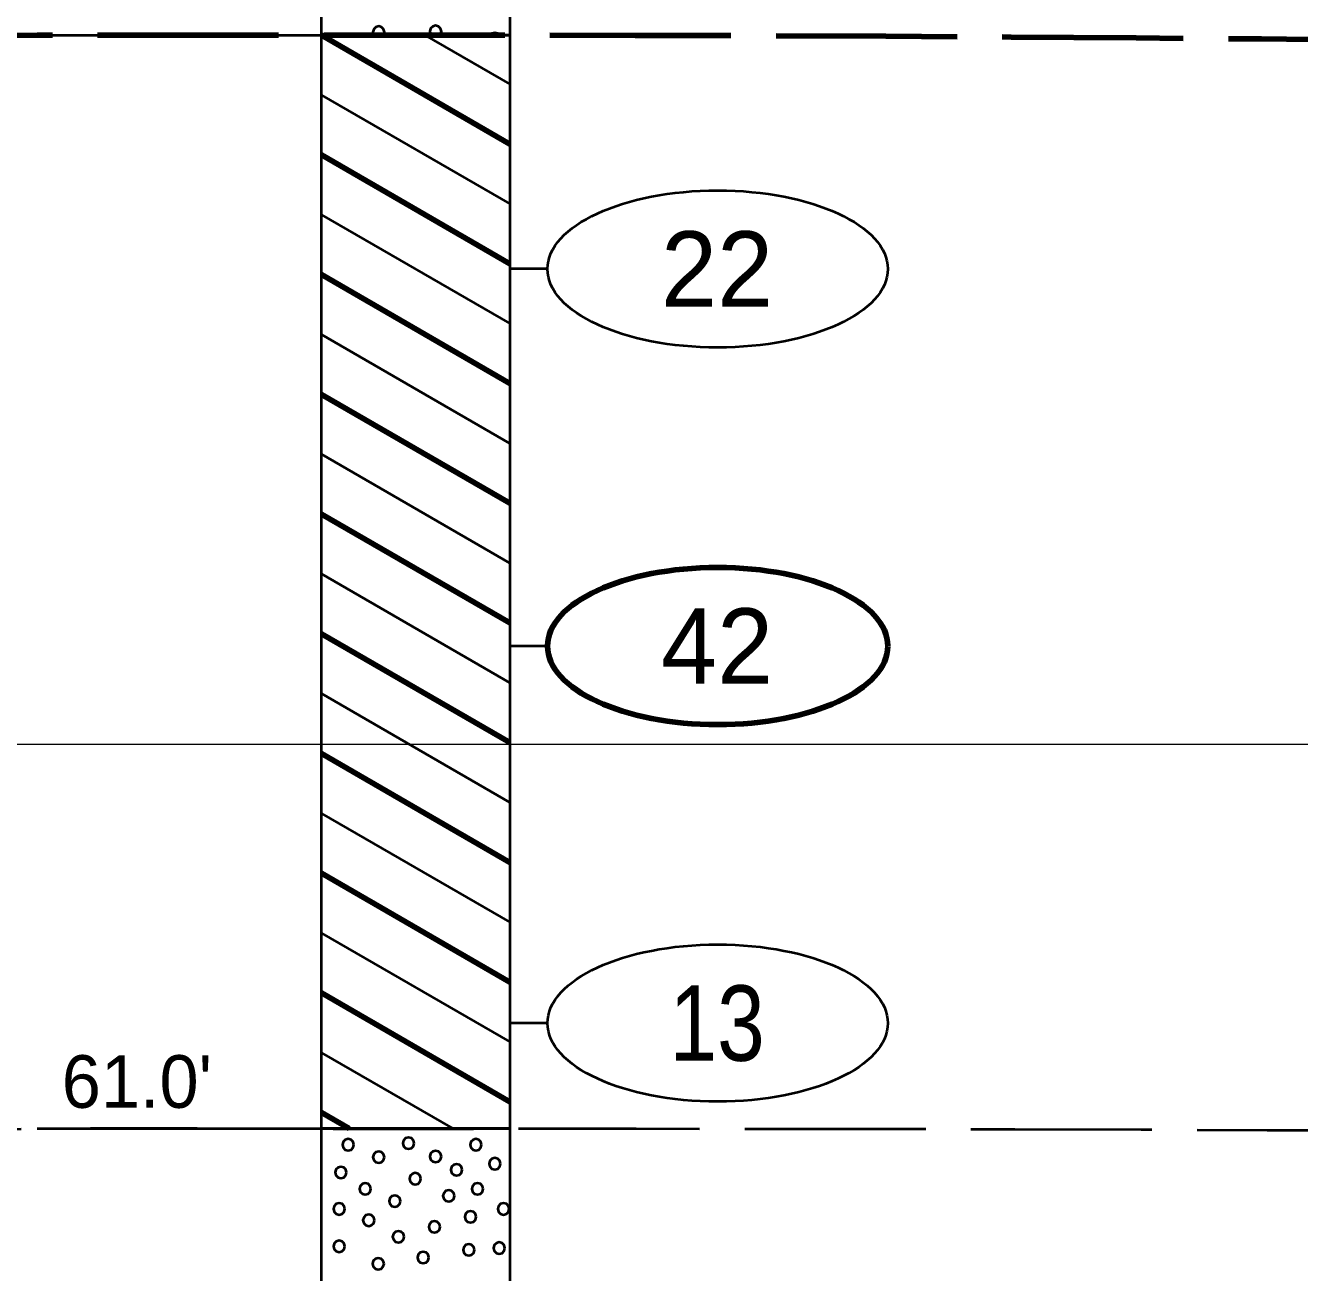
# Model space of a CAD drawing. Extents: x -582 to 653, y -817 to -3.
# Drawn here: x -45.24 to -28.34, y -756.56 to -740.02 of the extents above; entities that cross this region are included whole.
import ezdxf
from ezdxf.enums import TextEntityAlignment as Align

# ---------------------------------------------------------------- set-up
doc = ezdxf.new("R2010")
doc.units = 0
doc.header["$LTSCALE"] = 0.4
doc.linetypes.add('LONG_DASHED', pattern=[7.5, 6, -1.5])
for name, color, linetype, lineweight in [('26', 7, 'LONG_DASHED', 40), ('27', 7, 'Continuous', 40), ('7', 7, 'Continuous', 13)]:
    doc.layers.add(name, color=color, linetype=linetype, lineweight=lineweight)

msp = doc.modelspace()

# ---------------------------------------------------------------- linework, layer by layer
at = {"layer": '26', "lineweight": 100}
msp.add_spline([(-89.2839, -740.3119), (-71.5863, -740.4226), (-67.8189, -740.4226), (-65.3189, -740.4226), (-45.0863, -740.1525), (-41.3189, -740.1525), (-38.8189, -740.1525), (-12.2249, -740.4123)], degree=3, dxfattribs=at)
at = {"layer": '26'}
msp.add_spline([(-89.6852, -755.3736), (-71.5863, -755.4226), (-67.8189, -755.4226), (-65.3189, -755.4226), (-45.0863, -754.6526), (-41.3189, -754.6526), (-38.8189, -754.6526), (-12.0243, -754.7711)], degree=3, dxfattribs=at)
at = {"layer": '27'}
for p, q in [((-45.0863, -740.1525), (-41.3189, -740.1525)), ((-39.9441, -740.1526), (-38.8189, -740.8022)), ((-39.9441, -740.1526), (-38.8189, -740.8022)), ((-41.3189, -740.9463), (-38.8189, -742.3897)), ((-41.3189, -740.9463), (-38.8189, -742.3897)), ((-41.3189, -742.5338), (-38.8189, -743.9772)), ((-41.3189, -742.5338), (-38.8189, -743.9772)), ((-38.3189, -743.2526), (-38.8189, -743.2526)), ((-41.3189, -744.1213), (-38.8189, -745.5647)), ((-41.3189, -744.1213), (-38.8189, -745.5647)), ((-41.3189, -745.7088), (-38.8189, -747.1522)), ((-41.3189, -745.7088), (-38.8189, -747.1522)), ((-41.3189, -747.2963), (-38.8189, -748.7397)), ((-41.3189, -747.2963), (-38.8189, -748.7397)), ((-38.3189, -748.2526), (-38.8189, -748.2526)), ((-41.3189, -748.8838), (-38.8189, -750.3272)), ((-41.3189, -748.8838), (-38.8189, -750.3272)), ((-41.3189, -750.4713), (-38.8189, -751.9147)), ((-41.3189, -750.4713), (-38.8189, -751.9147)), ((-41.3189, -752.0588), (-38.8189, -753.5022)), ((-41.3189, -752.0588), (-38.8189, -753.5022)), ((-38.3189, -753.2526), (-38.8189, -753.2526)), ((-41.3189, -753.6463), (-39.5761, -754.6526)), ((-41.3189, -753.6463), (-39.5761, -754.6526)), ((-45.0863, -754.6526), (-41.3189, -754.6526))]:
    msp.add_line(p, q, dxfattribs=at)
at = {"layer": '27', "lineweight": 158}
for p, q in [((-41.3189, -740.1526), (-38.8189, -741.596)), ((-41.3189, -741.7401), (-38.8189, -743.1835)), ((-41.3189, -743.3276), (-38.8189, -744.771)), ((-41.3189, -744.9151), (-38.8189, -746.3585)), ((-41.3189, -746.5026), (-38.8189, -747.946)), ((-41.3189, -748.0901), (-38.8189, -749.5335)), ((-41.3189, -749.6776), (-38.8189, -751.121)), ((-41.3189, -751.2651), (-38.8189, -752.7085)), ((-41.3189, -752.8526), (-38.8189, -754.296)), ((-41.3189, -754.4401), (-40.9508, -754.6526))]:
    msp.add_line(p, q, dxfattribs=at)
at = {"layer": '27'}
for points in [[(-41.3189, -734.6526), (-38.8189, -734.6526), (-38.8189, -740.1525), (-41.3189, -740.1525)], [(-40.4923, -740.1486), (-40.482, -740.1105), (-40.4923, -740.0724), (-40.5201, -740.0445), (-40.5582, -740.0343), (-40.5963, -740.0445), (-40.6242, -740.0724), (-40.6344, -740.1105), (-40.6242, -740.1486), (-40.6202, -740.1526), (-40.4963, -740.1526)], [(-39.7372, -740.1396), (-39.727, -740.1015), (-39.7372, -740.0634), (-39.7651, -740.0355), (-39.8032, -740.0253), (-39.8413, -740.0355), (-39.8692, -740.0634), (-39.8794, -740.1015), (-39.8692, -740.1396), (-39.8562, -740.1526), (-39.7502, -740.1526)], [(-41.3189, -740.1525), (-38.8189, -740.1525), (-38.8189, -754.6526), (-41.3189, -754.6526)], [(-38.9796, -740.1314), (-39.0177, -740.1212), (-39.0558, -740.1314), (-39.077, -740.1526), (-38.9584, -740.1526)], [(-41.3189, -754.6526), (-38.8189, -754.6526), (-38.8189, -762.7525), (-41.3189, -762.7525)], [(-40.887, -754.8652), (-40.8972, -754.8271), (-40.9251, -754.7992), (-40.9632, -754.789), (-41.0013, -754.7992), (-41.0292, -754.8271), (-41.0394, -754.8652), (-41.0292, -754.9033), (-41.0013, -754.9312), (-40.9632, -754.9414), (-40.9251, -754.9312), (-40.8972, -754.9033)], [(-40.086, -754.8456), (-40.0962, -754.8075), (-40.1241, -754.7796), (-40.1622, -754.7694), (-40.2003, -754.7796), (-40.2282, -754.8075), (-40.2384, -754.8456), (-40.2282, -754.8837), (-40.2003, -754.9116), (-40.1622, -754.9218), (-40.1241, -754.9116), (-40.0962, -754.8837)], [(-39.1924, -754.8653), (-39.2026, -754.8272), (-39.2305, -754.7993), (-39.2686, -754.7891), (-39.3067, -754.7993), (-39.3346, -754.8272), (-39.3448, -754.8653), (-39.3346, -754.9034), (-39.3067, -754.9313), (-39.2686, -754.9415), (-39.2305, -754.9313), (-39.2026, -754.9034)], [(-40.482, -755.0305), (-40.4923, -754.9924), (-40.5201, -754.9645), (-40.5582, -754.9543), (-40.5963, -754.9645), (-40.6242, -754.9924), (-40.6344, -755.0305), (-40.6242, -755.0686), (-40.5963, -755.0965), (-40.5582, -755.1067), (-40.5201, -755.0965), (-40.4923, -755.0686)], [(-39.727, -755.0215), (-39.7372, -754.9834), (-39.7651, -754.9555), (-39.8032, -754.9453), (-39.8413, -754.9555), (-39.8692, -754.9834), (-39.8794, -755.0215), (-39.8692, -755.0596), (-39.8413, -755.0875), (-39.8032, -755.0977), (-39.7651, -755.0875), (-39.7372, -755.0596)], [(-38.9415, -755.1174), (-38.9517, -755.0793), (-38.9796, -755.0514), (-39.0177, -755.0412), (-39.0558, -755.0514), (-39.0837, -755.0793), (-39.0939, -755.1174), (-39.0837, -755.1555), (-39.0558, -755.1834), (-39.0177, -755.1936), (-38.9796, -755.1834), (-38.9517, -755.1555)], [(-40.9832, -755.2331), (-40.9934, -755.195), (-41.0213, -755.1671), (-41.0594, -755.1569), (-41.0975, -755.1671), (-41.1254, -755.195), (-41.1356, -755.2331), (-41.1254, -755.2712), (-41.0975, -755.299), (-41.0594, -755.3093), (-41.0213, -755.299), (-40.9934, -755.2712)], [(-39.9971, -755.3163), (-40.0073, -755.2782), (-40.0352, -755.2503), (-40.0733, -755.2401), (-40.1114, -755.2503), (-40.1393, -755.2782), (-40.1495, -755.3163), (-40.1393, -755.3544), (-40.1114, -755.3822), (-40.0733, -755.3925), (-40.0352, -755.3822), (-40.0073, -755.3544)], [(-39.4487, -755.1987), (-39.459, -755.1606), (-39.4868, -755.1327), (-39.5249, -755.1225), (-39.563, -755.1327), (-39.5909, -755.1606), (-39.6011, -755.1987), (-39.5909, -755.2368), (-39.563, -755.2647), (-39.5249, -755.2749), (-39.4868, -755.2647), (-39.459, -755.2368)], [(-40.6603, -755.4517), (-40.6705, -755.4136), (-40.6984, -755.3857), (-40.7365, -755.3755), (-40.7746, -755.3857), (-40.8025, -755.4136), (-40.8127, -755.4517), (-40.8025, -755.4898), (-40.7746, -755.5177), (-40.7365, -755.5279), (-40.6984, -755.5177), (-40.6705, -755.4898)], [(-39.1716, -755.4517), (-39.1818, -755.4136), (-39.2097, -755.3857), (-39.2478, -755.3755), (-39.2859, -755.3857), (-39.3138, -755.4136), (-39.324, -755.4517), (-39.3138, -755.4898), (-39.2859, -755.5177), (-39.2478, -755.5279), (-39.2097, -755.5177), (-39.1818, -755.4898)], [(-40.2687, -755.6132), (-40.2789, -755.5751), (-40.3068, -755.5472), (-40.3449, -755.537), (-40.383, -755.5472), (-40.4109, -755.5751), (-40.4211, -755.6132), (-40.4109, -755.6513), (-40.383, -755.6792), (-40.3449, -755.6894), (-40.3068, -755.6792), (-40.2789, -755.6513)], [(-39.553, -755.5445), (-39.5632, -755.5064), (-39.5911, -755.4785), (-39.6292, -755.4683), (-39.6673, -755.4785), (-39.6952, -755.5064), (-39.7054, -755.5445), (-39.6952, -755.5826), (-39.6673, -755.6105), (-39.6292, -755.6207), (-39.5911, -755.6105), (-39.5632, -755.5826)], [(-41.006, -755.7174), (-41.0163, -755.6793), (-41.0441, -755.6514), (-41.0822, -755.6412), (-41.1203, -755.6514), (-41.1482, -755.6793), (-41.1584, -755.7174), (-41.1482, -755.7555), (-41.1203, -755.7834), (-41.0822, -755.7936), (-41.0441, -755.7834), (-41.0163, -755.7555)], [(-39.2644, -755.8217), (-39.2746, -755.7836), (-39.3025, -755.7557), (-39.3406, -755.7455), (-39.3787, -755.7557), (-39.4066, -755.7836), (-39.4168, -755.8217), (-39.4066, -755.8598), (-39.3787, -755.8876), (-39.3406, -755.8979), (-39.3025, -755.8876), (-39.2746, -755.8598)], [(-38.8258, -755.7174), (-38.836, -755.6793), (-38.8639, -755.6514), (-38.902, -755.6412), (-38.9401, -755.6514), (-38.968, -755.6793), (-38.9782, -755.7174), (-38.968, -755.7555), (-38.9401, -755.7834), (-38.902, -755.7936), (-38.8639, -755.7834), (-38.836, -755.7555)], [(-40.6145, -755.8674), (-40.6247, -755.8293), (-40.6526, -755.8014), (-40.6907, -755.7912), (-40.7288, -755.8014), (-40.7567, -755.8293), (-40.7669, -755.8674), (-40.7567, -755.9055), (-40.7288, -755.9334), (-40.6907, -755.9436), (-40.6526, -755.9334), (-40.6247, -755.9055)], [(-39.7424, -755.9551), (-39.7526, -755.917), (-39.7805, -755.8891), (-39.8186, -755.8789), (-39.8567, -755.8891), (-39.8846, -755.917), (-39.8948, -755.9551), (-39.8846, -755.9932), (-39.8567, -756.0211), (-39.8186, -756.0313), (-39.7805, -756.0211), (-39.7526, -755.9932)], [(-40.2204, -756.0861), (-40.2306, -756.048), (-40.2585, -756.0201), (-40.2966, -756.0099), (-40.3347, -756.0201), (-40.3626, -756.048), (-40.3728, -756.0861), (-40.3626, -756.1242), (-40.3347, -756.1521), (-40.2966, -756.1623), (-40.2585, -756.1521), (-40.2306, -756.1242)], [(-41.006, -756.2132), (-41.0163, -756.1751), (-41.0441, -756.1472), (-41.0822, -756.137), (-41.1203, -756.1472), (-41.1482, -756.1751), (-41.1584, -756.2132), (-41.1482, -756.2513), (-41.1203, -756.2792), (-41.0822, -756.2894), (-41.0441, -756.2792), (-41.0163, -756.2513)], [(-39.2873, -756.2602), (-39.2975, -756.2221), (-39.3254, -756.1943), (-39.3635, -756.184), (-39.4016, -756.1943), (-39.4295, -756.2221), (-39.4397, -756.2602), (-39.4295, -756.2983), (-39.4016, -756.3262), (-39.3635, -756.3364), (-39.3254, -756.3262), (-39.2975, -756.2983)], [(-38.883, -756.2361), (-38.8932, -756.198), (-38.9211, -756.1701), (-38.9592, -756.1599), (-38.9973, -756.1701), (-39.0252, -756.198), (-39.0354, -756.2361), (-39.0252, -756.2742), (-38.9973, -756.3021), (-38.9592, -756.3123), (-38.9211, -756.3021), (-38.8932, -756.2742)], [(-40.4874, -756.4446), (-40.4976, -756.4065), (-40.5255, -756.3786), (-40.5636, -756.3684), (-40.6017, -756.3786), (-40.6296, -756.4065), (-40.6398, -756.4446), (-40.6296, -756.4827), (-40.6017, -756.5106), (-40.5636, -756.5208), (-40.5255, -756.5106), (-40.4976, -756.4827)], [(-39.8924, -756.3607), (-39.9026, -756.3226), (-39.9305, -756.2947), (-39.9686, -756.2845), (-40.0067, -756.2947), (-40.0346, -756.3226), (-40.0448, -756.3607), (-40.0346, -756.3988), (-40.0067, -756.4267), (-39.9686, -756.4369), (-39.9305, -756.4267), (-39.9026, -756.3988)]]:
    msp.add_lwpolyline(points, close=True, dxfattribs=at)
for centre in [(-36.0615, -743.2525), (-36.0615, -753.2525)]:
    msp.add_ellipse(centre, major_axis=(2.2574, 0), ratio=0.461538, dxfattribs=at)
at = {"layer": '27', "lineweight": 100}
msp.add_ellipse((-36.0615, -748.2525), major_axis=(2.2574, 0), ratio=0.461538, dxfattribs=at)
at = {"layer": '7'}
for p, q in [((-81.3332, -749.5526), (-41.3189, -749.5526)), ((-61.5437, -749.5526), (-28.9686, -749.5526)), ((-38.8189, -749.5526), (9.9605, -749.5526))]:
    msp.add_line(p, q, dxfattribs=at)

# ---------------------------------------------------------------- texts
at = {"layer": '27'}
for s, p in [('22', (-36.0691, -743.7526)), ('42', (-36.0691, -748.7526))]:
    msp.add_text(s, height=1, dxfattribs=at).set_placement(p, align=Align.CENTER)
at = {"layer": '27', "width": 0.85}
msp.add_text('13', height=1, dxfattribs=at).set_placement((-36.0691, -753.7526), align=Align.CENTER)
at = {"layer": '27'}
msp.add_text("61.0'", height=0.6976, dxfattribs=at).set_placement((-44.7623, -754.3762))

doc.saveas('drawing.dxf')
